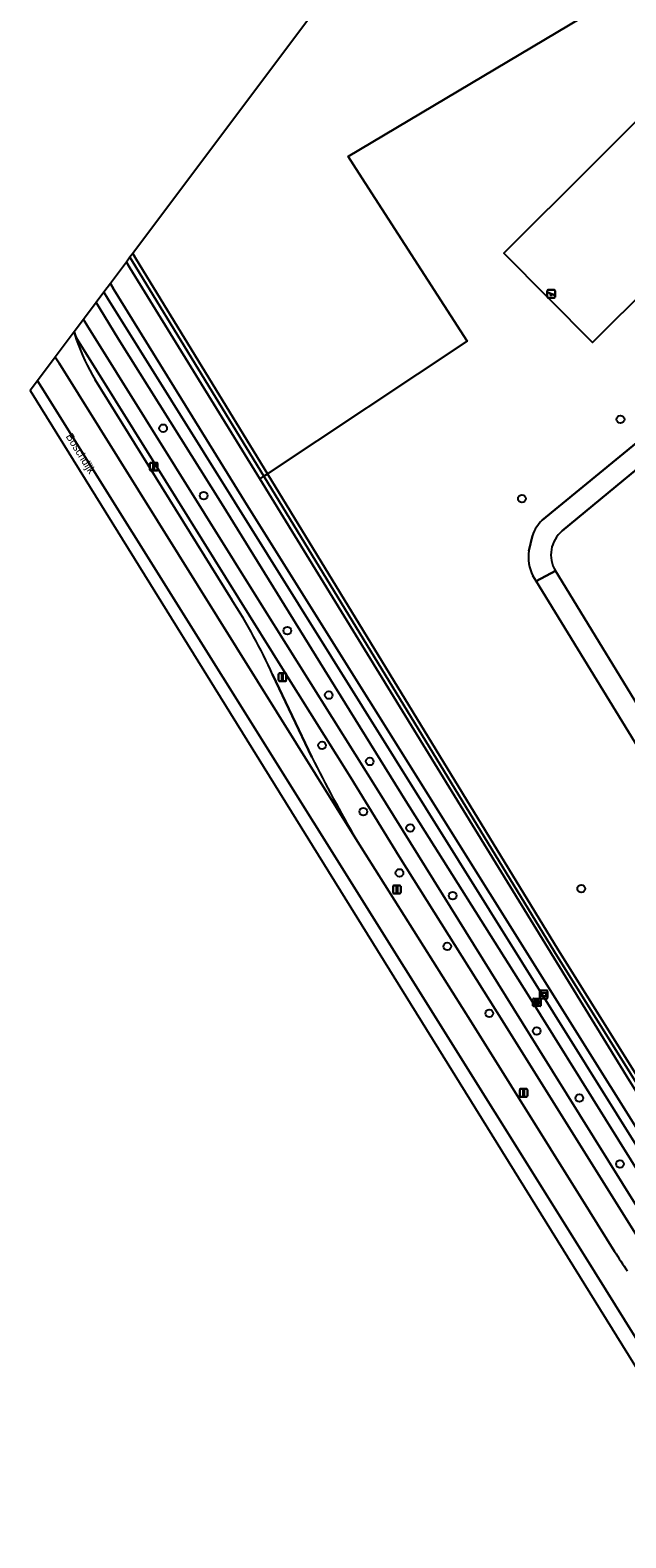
# Model space of a CAD drawing. Extents: x 159352 to 160617, y 385888 to 387323.
# Drawn here: x 159352.2 to 159427.9, y 386241.7 to 386433.1 of the extents above; entities that cross this region are included whole.
import ezdxf

# ---------------------------------------------------------------- set-up
doc = ezdxf.new("R2010")
doc.units = 0
for name, color, linetype in [('IMGEO_Berm_groen', 7, 'Continuous'), ('IMGEO_Boom', 7, 'Continuous'), ('IMGEO_Brandkraan', 7, 'Continuous'), ('IMGEO_Fietspad_gesloten', 7, 'Continuous'), ('IMGEO_Groenvoorziening', 7, 'Continuous'), ('IMGEO_Haag', 7, 'Continuous'), ('IMGEO_Hek', 7, 'Continuous'), ('IMGEO_Lichtmast', 7, 'Continuous'), ('IMGEO_Openbare_ruimte_label', 7, 'Continuous'), ('IMGEO_Rijbaan_lokaal_gesloten', 7, 'Continuous'), ('IMGEO_Rijbaan_regionaal_gesloten', 7, 'Continuous'), ('IMGEO_Speelvoorziening', 7, 'Continuous'), ('IMGEO_Verklikker', 7, 'Continuous'), ('IMGEO_Voetpad_halfverhard', 7, 'Continuous'), ('IMGEO_Voetpad_open', 7, 'Continuous'), ('IMGEO_Waterloop', 7, 'Continuous')]:
    doc.layers.add(name, color=color, linetype=linetype)

msp = doc.modelspace()

# ---------------------------------------------------------------- linework, layer by layer
at = {"layer": 'IMGEO_Berm_groen'}
for points in [[(159364.91, 386404.26), (159364.46, 386403.66), (159364.91, 386402.93), (159381.38, 386376.13), (159381.9, 386376.48), (159365.24, 386403.72)], [(159361.59, 386399.83), (159362.06, 386399.09), (159455.09, 386250), (159500, 386178.04), (159518.51, 386148.34), (159519.6, 386148.98), (159500, 386180.47), (159456.53, 386250), (159379.94, 386372.51), (159362.88, 386400.19), (159362.42, 386400.93), (159362.42, 386400.93)]]:
    msp.add_lwpolyline(points, close=True, dxfattribs=at)
for points in [[(159548.37, 386097.59), (159545.85, 386101.7), (159531.74, 386124.35), (159519.36, 386144.04), (159517.18, 386147.55), (159507.63, 386162.88), (159501.77, 386172.35), (159500, 386175.19), (159458.71, 386241.25), (159453.26, 386250), (159435.15, 386279.03), (159415.41, 386310.67), (159399.89, 386335.33), (159389.06, 386352.81), (159376.57, 386372.97), (159363.44, 386393.88), (159361.07, 386397.75), (159360.6, 386398.51), (159358.99, 386396.36)], [(159358.99, 386396.36), (159358.99, 386396.36), (159359.47, 386395.6), (159381.82, 386359.81), (159396.4, 386336.53), (159416.71, 386303.89), (159434.51, 386275.36), (159450.36, 386250), (159490.6, 386185.49), (159500, 386170.46), (159500.34, 386169.92), (159512.48, 386150.41), (159515.06, 386146.3), (159542.86, 386101.02), (159544.68, 386098.28), (159544.87, 386098)], [(159399.07, 386328.22), (159392.91, 386338.29), (159384.46, 386351.78), (159378.65, 386361.09), (159367.83, 386378.48), (159358.2, 386393.89), (159358.03, 386394.16), (159358.07, 386393.97), (159358.11, 386393.77)], [(159360.49, 386388.72), (159367.22, 386377.89), (159377.83, 386360.79)], [(159436.05, 386382.99), (159419.78, 386369.55)], [(159418.93, 386364.46), (159432.16, 386342.81), (159444.75, 386350.47), (159439.83, 386358.42), (159439.17, 386359.5)], [(159383.01, 386351.31), (159387.99, 386340.8)], [(159393.58, 386330.43), (159408.31, 386307.1), (159423.3, 386283.12), (159426.43, 386278.09)], [(159447.1, 386250.03), (159447.92, 386248.74), (159448.58, 386249.13), (159448.04, 386250), (159439.62, 386263.49), (159412.41, 386307.01), (159399.07, 386328.22)]]:
    msp.add_lwpolyline(points, dxfattribs=at)
for centre, radius, start, end in [((159386, 386403.81), 29.64, 199.8072, 210.6147), ((159422.29, 386366.51), 3.94, 129.5266, 211.421), ((159319.06, 386322.54), 70.12, 24.2177, 33.0574), ((159598.2, 386447.54), 235.76, 206.9196, 209.7827), ((159513.6, 386332.52), 102.77, 211.9848, 213.6473)]:
    msp.add_arc(centre, radius, start, end, dxfattribs=at)
at = {"layer": 'IMGEO_Boom'}
for centre in [(159369.12, 386382.57), (159427.18, 386383.69), (159374.27, 386374.01), (159414.66, 386373.63), (159384.89, 386356.87), (159390.14, 386348.69), (159389.3, 386342.31), (159395.35, 386340.27), (159394.53, 386333.9), (159400.48, 386331.83), (159399.12, 386326.13), (159405.88, 386323.24), (159422.19, 386324.12), (159405.19, 386316.79), (159410.52, 386308.3), (159416.55, 386306.06), (159421.96, 386297.54), (159427.11, 386289.18)]:
    msp.add_circle(centre, 0.489, dxfattribs=at)
at = {"layer": 'IMGEO_Brandkraan'}
for p, q in [((159416.06, 386309.27), (159416.06, 386310.12)), ((159416.13, 386310.2), (159416.99, 386310.2)), ((159416.99, 386309.2), (159416.13, 386309.2)), ((159416.32, 386309.69), (159416.32, 386309.7)), ((159416.36, 386309.74), (159416.76, 386309.74)), ((159416.75, 386309.65), (159416.36, 386309.65)), ((159416.57, 386309.42), (159416.54, 386309.42)), ((159416.55, 386309.98), (159416.57, 386309.98)), ((159416.8, 386309.7), (159416.8, 386309.69)), ((159417.06, 386310.12), (159417.06, 386309.27))]:
    msp.add_line(p, q, dxfattribs=at)
for points in [[(159416.06, 386309.27), (159416.06, 386310.12)], [(159416.13, 386310.2), (159416.99, 386310.2)], [(159416.99, 386309.2), (159416.13, 386309.2)], [(159417.06, 386310.12), (159417.06, 386309.27)]]:
    msp.add_lwpolyline(points, dxfattribs=at)
for centre, radius, start, end in [((159416.13, 386310.12), 0.0765, 91.552, 178.448), ((159416.13, 386310.12), 0.0765, 91.552, 178.448), ((159416.13, 386309.27), 0.0765, 181.552, 268.448), ((159416.13, 386309.27), 0.0765, 181.552, 268.448), ((159416.36, 386309.7), 0.0403, 85.8775, 175.7526), ((159416.35, 386309.69), 0.0366, 178.938, 274.7102), ((159416.76, 386309.7), 0.043, 264.8664, 352.4533), ((159416.76, 386309.7), 0.0386, 1.7309, 96.639), ((159416.98, 386310.12), 0.0765, 1.552, 88.448), ((159416.98, 386310.12), 0.0765, 1.552, 88.448), ((159416.98, 386309.27), 0.0765, 271.552, 358.448), ((159416.98, 386309.27), 0.0765, 271.552, 358.448)]:
    msp.add_arc(centre, radius, start, end, dxfattribs=at)
for centre, major_axis, ratio, start_param, end_param in [((159416.55, 386309.7), (-0.387, 0.002), 0.722429, 4.712389, 7.853982), ((159416.57, 386309.7), (-0.39, 0.002), 0.717154, 1.570796, 4.712389)]:
    msp.add_ellipse(centre, major_axis=major_axis, ratio=ratio, start_param=start_param, end_param=end_param, dxfattribs=at)
at = {"layer": 'IMGEO_Fietspad_gesloten'}
msp.add_lwpolyline([(159490.6, 386185.49), (159450.36, 386250), (159434.51, 386275.36), (159416.71, 386303.89), (159396.4, 386336.53), (159381.82, 386359.81), (159359.47, 386395.6), (159358.99, 386396.36), (159358.99, 386396.36), (159357.83, 386394.81), (159357.83, 386394.81), (159358.03, 386394.16), (159358.2, 386393.89), (159367.83, 386378.48), (159378.65, 386361.09), (159384.46, 386351.78), (159392.91, 386338.29), (159399.07, 386328.22), (159412.41, 386307.01), (159439.62, 386263.49), (159448.04, 386250), (159448.58, 386249.13), (159460.95, 386229.33)], dxfattribs=at)
at = {"layer": 'IMGEO_Groenvoorziening'}
for points in [[(159365.27, 386404.73), (159365.71, 386404.01), (159382.35, 386376.78), (159407.7, 386393.63), (159393.96, 386414.95), (159392.61, 386417.05), (159436.24, 386443.04), (159437.12, 386443.39), (159427.42, 386461.69), (159424.03, 386459.48), (159422.81, 386461.34), (159400.18, 386447.35), (159396.77, 386445.16), (159395.78, 386444.53), (159394.41, 386443.65)], [(159435.03, 386427.33), (159412.35, 386404.8), (159423.63, 386393.45), (159446.3, 386415.98)], [(159423.63, 386393.45), (159412.35, 386404.8), (159435.03, 386427.33), (159446.3, 386415.98)], [(159365.27, 386404.73), (159364.91, 386404.26), (159365.24, 386403.72), (159381.9, 386376.48), (159382.19, 386376.67), (159382.35, 386376.78), (159365.71, 386404.01)], [(159418.82, 386316.09), (159381.9, 386376.48), (159381.38, 386376.13), (159428.32, 386299.74), (159459.43, 386250), (159500, 386185.14), (159521.72, 386150.23), (159521.88, 386150.59), (159520.51, 386153.03), (159499.53, 386186.19), (159460.27, 386249.71), (159457.6, 386254)], [(159460.74, 386250), (159458.06, 386254.29), (159419.28, 386316.38), (159382.35, 386376.78), (159382.19, 386376.67), (159381.9, 386376.48), (159418.82, 386316.09), (159457.6, 386254), (159460.27, 386249.71), (159499.53, 386186.19), (159520.51, 386153.03), (159520.96, 386153.34), (159500, 386186.48)]]:
    msp.add_lwpolyline(points, close=True, dxfattribs=at)
for points in [[(159469.38, 386427.25), (159474.12, 386431.8), (159464.61, 386446.62), (159463.99, 386447.58), (159460.87, 386452.72), (159450.6, 386448.68), (159437.12, 386443.39), (159436.24, 386443.04), (159392.61, 386417.05), (159393.96, 386414.95), (159407.7, 386393.63), (159382.35, 386376.78), (159419.28, 386316.38), (159458.06, 386254.29), (159460.74, 386250), (159500, 386186.48), (159520.96, 386153.34), (159520.51, 386153.03), (159521.88, 386150.59), (159523.15, 386152.54), (159524.56, 386155.08), (159530.91, 386143.92)], [(159417.25, 386370.89), (159431.81, 386382.82), (159435.79, 386386.27), (159439.64, 386389.87)], [(159415.55, 386367.01), (159415.99, 386368.95)], [(159556.13, 386116.69), (159537.35, 386146.74), (159537.19, 386146.96), (159528.81, 386160.63), (159500, 386208.5), (159489.03, 386226.71), (159497.07, 386231.66), (159485.83, 386250), (159476.36, 386265.45), (159416.46, 386363.17), (159416.04, 386363.85)]]:
    msp.add_lwpolyline(points, dxfattribs=at)
for centre, radius, start, end in [((159420.38, 386367.49), 4.62, 132.6498, 161.5667), ((159420.68, 386366.19), 5.19, 170.9143, 206.8338)]:
    msp.add_arc(centre, radius, start, end, dxfattribs=at)
at = {"layer": 'IMGEO_Haag'}
for points in [[(159365.27, 386404.73), (159364.91, 386404.26), (159365.24, 386403.72), (159381.9, 386376.48), (159382.19, 386376.67), (159382.35, 386376.78), (159365.71, 386404.01)], [(159382.35, 386376.78), (159382.19, 386376.67), (159381.9, 386376.48), (159418.82, 386316.09), (159457.6, 386254), (159460.27, 386249.71), (159499.53, 386186.19), (159520.51, 386153.03), (159520.96, 386153.34), (159500, 386186.48), (159460.74, 386250), (159458.06, 386254.29), (159419.28, 386316.38)]]:
    msp.add_lwpolyline(points, close=True, dxfattribs=at)
at = {"layer": 'IMGEO_Hek'}
msp.add_lwpolyline([(159393.96, 386414.95), (159392.61, 386417.05), (159436.24, 386443.04), (159437.12, 386443.39)], dxfattribs=at)
at = {"layer": 'IMGEO_Lichtmast'}
for p, q in [((159367.43, 386377.29), (159367.43, 386378.09)), ((159367.43, 386378.09), (159367.43, 386377.29)), ((159367.53, 386378.19), (159368.32, 386378.19)), ((159368.32, 386378.19), (159367.53, 386378.19)), ((159368.42, 386378.09), (159368.42, 386377.29)), ((159368.42, 386377.29), (159368.42, 386378.09)), ((159368.32, 386377.19), (159367.53, 386377.19)), ((159367.53, 386377.19), (159368.32, 386377.19)), ((159383.76, 386350.58), (159383.76, 386351.38)), ((159383.76, 386351.38), (159383.76, 386350.58)), ((159383.86, 386351.48), (159384.65, 386351.48)), ((159384.65, 386351.48), (159383.86, 386351.48)), ((159384.75, 386351.38), (159384.75, 386350.58)), ((159384.75, 386350.58), (159384.75, 386351.38)), ((159384.65, 386350.48), (159383.86, 386350.48)), ((159383.86, 386350.48), (159384.65, 386350.48)), ((159398.31, 386323.63), (159398.31, 386324.43)), ((159398.31, 386324.43), (159398.31, 386323.63)), ((159398.41, 386324.53), (159399.2, 386324.53)), ((159399.2, 386324.53), (159398.41, 386324.53)), ((159399.3, 386324.43), (159399.3, 386323.63)), ((159399.3, 386323.63), (159399.3, 386324.43)), ((159399.2, 386323.53), (159398.41, 386323.53)), ((159398.41, 386323.53), (159399.2, 386323.53)), ((159414.39, 386297.8), (159414.39, 386298.6)), ((159414.39, 386298.6), (159414.39, 386297.8)), ((159414.49, 386298.7), (159415.28, 386298.7)), ((159415.28, 386298.7), (159414.49, 386298.7)), ((159415.28, 386297.7), (159414.49, 386297.7)), ((159414.49, 386297.7), (159415.28, 386297.7)), ((159415.38, 386298.6), (159415.38, 386297.8)), ((159415.38, 386297.8), (159415.38, 386298.6))]:
    msp.add_line(p, q, dxfattribs=at)
for points in [[(159367.85, 386378.07), (159368, 386378.07), (159368, 386377.32), (159367.85, 386377.32), (159367.85, 386378.07)], [(159384.18, 386351.35), (159384.33, 386351.35), (159384.33, 386350.6), (159384.18, 386350.6), (159384.18, 386351.35)], [(159398.73, 386324.41), (159398.88, 386324.41), (159398.88, 386323.66), (159398.73, 386323.66), (159398.73, 386324.41)], [(159414.81, 386298.58), (159414.96, 386298.58), (159414.96, 386297.83), (159414.81, 386297.83), (159414.81, 386298.58)]]:
    msp.add_lwpolyline(points, dxfattribs=at)
for centre, start, end in [((159367.53, 386378.09), 90, 180), ((159367.53, 386378.09), 90, 180), ((159368.32, 386378.09), 0, 90), ((159368.32, 386378.09), 360, 90), ((159367.53, 386377.29), 180, 270), ((159367.53, 386377.29), 180, 270), ((159368.32, 386377.29), 270, 0), ((159368.32, 386377.29), 270, 0), ((159383.86, 386351.38), 90, 180), ((159383.86, 386351.38), 90, 180), ((159383.86, 386350.58), 180, 270), ((159383.86, 386350.58), 180, 270), ((159384.65, 386351.38), 0, 90), ((159384.65, 386351.38), 360, 90), ((159384.65, 386350.58), 270, 0), ((159384.65, 386350.58), 270, 0), ((159398.41, 386324.43), 90, 180), ((159398.41, 386324.43), 90, 180), ((159399.2, 386324.43), 0, 90), ((159399.2, 386324.43), 360, 90), ((159398.41, 386323.63), 180, 270), ((159398.41, 386323.63), 180, 270), ((159399.2, 386323.63), 270, 0), ((159399.2, 386323.63), 270, 0), ((159414.49, 386298.6), 90, 180), ((159414.49, 386298.6), 90, 180), ((159414.49, 386297.8), 180, 270), ((159414.49, 386297.8), 180, 270), ((159415.28, 386298.6), 0, 90), ((159415.28, 386298.6), 360, 90), ((159415.28, 386297.8), 270, 0), ((159415.28, 386297.8), 270, 0)]:
    msp.add_arc(centre, 0.1, start, end, dxfattribs=at)
at = {"layer": 'IMGEO_Rijbaan_lokaal_gesloten'}
for points in [[(159358.11, 386393.77), (159358.07, 386393.97), (159358.03, 386394.16), (159357.83, 386394.81), (159357.83, 386394.81), (159355.43, 386391.6)], [(159355.43, 386391.6), (159355.43, 386391.6), (159355.92, 386390.82), (159393.58, 386330.43)], [(159377.83, 386360.79), (159367.22, 386377.89), (159360.49, 386388.72)], [(159387.99, 386340.8), (159383.01, 386351.31)]]:
    msp.add_lwpolyline(points, dxfattribs=at)
for centre, radius, start, end in [((159386, 386403.81), 29.64, 199.8072, 210.6147), ((159319.06, 386322.54), 70.12, 24.2177, 33.0574), ((159598.2, 386447.54), 235.76, 206.9196, 209.7827)]:
    msp.add_arc(centre, radius, start, end, dxfattribs=at)
at = {"layer": 'IMGEO_Rijbaan_regionaal_gesloten'}
for points in [[(159426.43, 386278.09), (159423.3, 386283.12), (159408.31, 386307.1), (159393.58, 386330.43), (159355.92, 386390.82), (159355.43, 386391.6), (159355.43, 386391.6), (159353.18, 386388.59)], [(159353.18, 386388.59), (159353.18, 386388.59), (159353.68, 386387.79), (159422.73, 386277.36), (159507.22, 386141.68), (159510.41, 386143.56), (159508.69, 386146.32), (159500.36, 386159.77), (159500, 386160.35), (159486.62, 386181.83)]]:
    msp.add_lwpolyline(points, dxfattribs=at)
msp.add_lwpolyline([(159353.18, 386388.59), (159352.24, 386387.34), (159429.51, 386262.81), (159505.13, 386140.45), (159507.22, 386141.68), (159422.73, 386277.36), (159353.68, 386387.79), (159353.18, 386388.59)], close=True, dxfattribs=at)
msp.add_arc((159513.6, 386332.52), 102.77, 211.9848, 213.6473, dxfattribs=at)
at = {"layer": 'IMGEO_Speelvoorziening'}
for p, q in [((159417.89, 386399.22), (159417.89, 386400.02)), ((159417.89, 386400.02), (159417.89, 386399.22)), ((159418.27, 386399.65), (159417.93, 386399.79)), ((159417.96, 386399.85), (159418.84, 386399.5)), ((159417.99, 386400.12), (159418.78, 386400.12)), ((159418.78, 386400.12), (159417.99, 386400.12)), ((159418.78, 386399.12), (159417.99, 386399.12)), ((159417.99, 386399.12), (159418.78, 386399.12)), ((159418.81, 386399.43), (159418.47, 386399.57)), ((159418.88, 386400.02), (159418.88, 386399.22)), ((159418.88, 386399.22), (159418.88, 386400.02))]:
    msp.add_line(p, q, dxfattribs=at)
for centre, radius, start, end in [((159417.99, 386400.02), 0.1, 90, 180), ((159417.99, 386400.02), 0.1, 90, 180), ((159417.99, 386399.22), 0.1, 180, 270), ((159417.99, 386399.22), 0.1, 180, 270), ((159417.95, 386399.82), 0.0327, 68.078, 248.078), ((159418.35, 386399.56), 0.12, 130.9928, 5.1632), ((159418.78, 386400.02), 0.1, 0, 90), ((159418.78, 386400.02), 0.1, 360, 90), ((159418.78, 386399.22), 0.1, 270, 0), ((159418.78, 386399.22), 0.1, 270, 0), ((159418.82, 386399.47), 0.0327, 248.078, 68.078)]:
    msp.add_arc(centre, radius, start, end, dxfattribs=at)
at = {"layer": 'IMGEO_Verklikker'}
for p, q in [((159416.94, 386310.29), (159416.94, 386311.09)), ((159416.94, 386311.09), (159416.94, 386310.29)), ((159417.04, 386311.19), (159417.83, 386311.19)), ((159417.83, 386311.19), (159417.04, 386311.19)), ((159417.93, 386311.09), (159417.93, 386310.29)), ((159417.93, 386310.29), (159417.93, 386311.09)), ((159417.83, 386310.19), (159417.04, 386310.19)), ((159417.04, 386310.19), (159417.83, 386310.19))]:
    msp.add_line(p, q, dxfattribs=at)
for points in [[(159417.04, 386310.92), (159417.83, 386310.92), (159417.83, 386310.46), (159417.04, 386310.46), (159417.04, 386310.92)], [(159417.11, 386310.86), (159417.11, 386310.52), (159417.76, 386310.52), (159417.76, 386310.86), (159417.11, 386310.86)]]:
    msp.add_lwpolyline(points, dxfattribs=at)
for centre, start, end in [((159417.04, 386311.09), 90, 180), ((159417.04, 386311.09), 90, 180), ((159417.83, 386311.09), 0, 90), ((159417.83, 386311.09), 360, 90), ((159417.04, 386310.29), 180, 270), ((159417.04, 386310.29), 180, 270), ((159417.83, 386310.29), 270, 0), ((159417.83, 386310.29), 270, 0)]:
    msp.add_arc(centre, 0.1, start, end, dxfattribs=at)
at = {"layer": 'IMGEO_Voetpad_halfverhard'}
for points in [[(159439.64, 386389.87), (159435.79, 386386.27), (159431.81, 386382.82), (159417.25, 386370.89)], [(159419.78, 386369.55), (159436.05, 386382.99)], [(159415.99, 386368.95), (159415.55, 386367.01)], [(159416.04, 386363.85), (159416.46, 386363.17), (159418.93, 386364.46)]]:
    msp.add_lwpolyline(points, dxfattribs=at)
msp.add_lwpolyline([(159464.61, 386289.53), (159439.79, 386330.09), (159452.45, 386338.04), (159451.1, 386340.22), (159438.58, 386332.29), (159432.16, 386342.81), (159418.93, 386364.46), (159416.46, 386363.17), (159476.36, 386265.45), (159485.83, 386250), (159497.07, 386231.66), (159499.24, 386233.09), (159488.86, 386250), (159479.93, 386264.55), (159484.76, 386267.53), (159483.4, 386269.71), (159478.53, 386266.77)], close=True, dxfattribs=at)
for centre, radius, start, end in [((159420.38, 386367.49), 4.62, 132.6498, 161.5667), ((159422.29, 386366.51), 3.94, 129.5266, 211.421), ((159420.68, 386366.19), 5.19, 170.9143, 206.8338)]:
    msp.add_arc(centre, radius, start, end, dxfattribs=at)
at = {"layer": 'IMGEO_Voetpad_open'}
msp.add_lwpolyline([(159548.29, 386100.58), (159518.51, 386148.34), (159500, 386178.04), (159455.09, 386250), (159362.06, 386399.09), (159361.59, 386399.83), (159360.6, 386398.51), (159361.07, 386397.75), (159363.44, 386393.88), (159376.57, 386372.97), (159389.06, 386352.81), (159399.89, 386335.33), (159415.41, 386310.67), (159435.15, 386279.03), (159453.26, 386250), (159458.71, 386241.25), (159500, 386175.19), (159501.77, 386172.35), (159507.63, 386162.88), (159517.18, 386147.55), (159519.36, 386144.04)], dxfattribs=at)
at = {"layer": 'IMGEO_Waterloop'}
msp.add_lwpolyline([(159364.46, 386403.66), (159362.42, 386400.93), (159362.42, 386400.93), (159362.88, 386400.19), (159379.94, 386372.51), (159456.53, 386250), (159500, 386180.47), (159519.6, 386148.98), (159521.72, 386150.23), (159500, 386185.14), (159459.43, 386250), (159428.32, 386299.74), (159381.38, 386376.13), (159364.91, 386402.93)], close=True, dxfattribs=at)

# ---------------------------------------------------------------- texts
at = {"layer": 'IMGEO_Openbare_ruimte_label'}
msp.add_text('Boschdijk', height=1, rotation=301.9265, dxfattribs=at).set_placement((159356.72, 386381.53))

doc.saveas('drawing.dxf')
